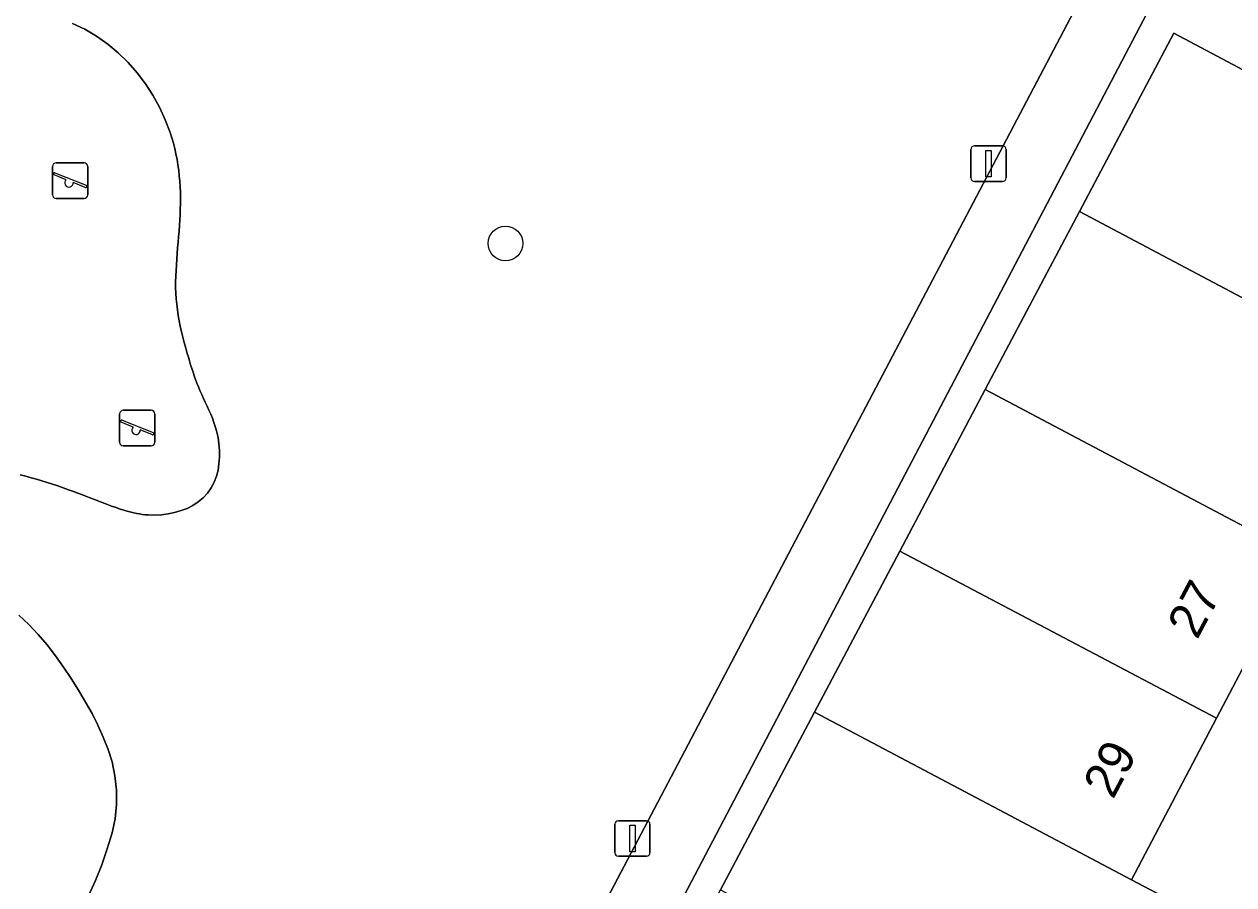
# Model space of a CAD drawing. Extents: x 160455 to 162082, y 388339 to 389736.
# Drawn here: x 160873.16 to 160907.21, y 389496.64 to 389520.87 of the extents above; entities that cross this region are included whole.
import ezdxf

# ---------------------------------------------------------------- set-up
doc = ezdxf.new("R2010")
doc.units = 0
for name, color, linetype in [('IMGEO_Boom', 7, 'Continuous'), ('IMGEO_Erf', 7, 'Continuous'), ('IMGEO_Gemengd_bos', 7, 'Continuous'), ('IMGEO_Lichtmast', 7, 'Continuous'), ('IMGEO_Oever', 7, 'Continuous'), ('IMGEO_Pand', 7, 'Continuous'), ('IMGEO_Pand_nummerreeks', 7, 'Continuous'), ('IMGEO_Speelvoorziening', 7, 'Continuous'), ('IMGEO_Terreindeel_zand', 7, 'Continuous'), ('IMGEO_Voetpad_open', 7, 'Continuous')]:
    doc.layers.add(name, color=color, linetype=linetype)

msp = doc.modelspace()

# ---------------------------------------------------------------- linework, layer by layer
at = {"layer": 'IMGEO_Boom'}
msp.add_circle((160886.705, 389514.695), 0.489, dxfattribs=at)
at = {"layer": 'IMGEO_Erf'}
for points in [[(160954.107, 389516.345), (160906.455, 389524.408), (160889.437, 389491.965), (160890.102, 389491.475), (160892.761, 389496.501), (160895.405, 389501.499), (160897.802, 389506.03), (160900.212, 389510.586), (160902.863, 389515.596), (160905.519, 389520.617), (160916.529, 389514.77)], [(160909.115, 389505.871), (160906.721, 389501.329), (160904.326, 389496.786), (160906.446, 389495.666), (160903.806, 389490.667), (160901.165, 389485.668), (160916.719, 389477.467)]]:
    msp.add_lwpolyline(points, dxfattribs=at)
at = {"layer": 'IMGEO_Gemengd_bos'}
for points in [[(160882.829, 389493.448), (160888.631, 389490.428), (160889.437, 389491.965), (160887.783, 389492.871), (160904.781, 389525.177), (160883.362, 389528.39), (160881.87, 389528.591), (160880.377, 389528.791), (160878.885, 389528.992), (160877.393, 389529.191), (160875.9, 389529.39), (160872.98, 389529.778)], [(160874.52, 389520.884), (160874.866, 389520.723), (160875.197, 389520.527), (160875.512, 389520.305), (160875.807, 389520.058), (160876.083, 389519.789), (160876.336, 389519.499), (160876.569, 389519.191), (160876.78, 389518.867), (160876.967, 389518.529), (160877.129, 389518.178), (160877.266, 389517.817), (160877.314, 389517.667), (160877.357, 389517.517), (160877.396, 389517.365), (160877.431, 389517.213), (160877.461, 389517.059), (160877.486, 389516.906), (160877.508, 389516.752), (160877.525, 389516.597), (160877.539, 389516.442), (160877.548, 389516.287), (160877.554, 389516.131), (160877.556, 389515.976), (160877.556, 389515.82), (160877.553, 389515.664), (160877.546, 389515.508), (160877.538, 389515.352), (160877.528, 389515.196), (160877.517, 389515.04), (160877.505, 389514.883), (160877.492, 389514.727), (160877.478, 389514.568), (160877.465, 389514.409), (160877.453, 389514.249), (160877.442, 389514.09), (160877.432, 389513.93), (160877.424, 389513.772), (160877.421, 389513.613), (160877.422, 389513.454), (160877.427, 389513.296), (160877.436, 389513.137), (160877.451, 389512.981), (160877.47, 389512.826), (160877.493, 389512.671), (160877.521, 389512.517), (160877.553, 389512.363), (160877.588, 389512.209), (160877.626, 389512.056), (160877.665, 389511.903), (160877.706, 389511.751), (160877.75, 389511.599), (160877.78, 389511.493), (160877.812, 389511.387), (160877.844, 389511.281), (160877.878, 389511.176), (160877.912, 389511.071), (160877.947, 389510.967), (160877.984, 389510.864), (160878.022, 389510.762), (160878.063, 389510.66), (160878.104, 389510.558), (160878.155, 389510.447), (160878.205, 389510.335), (160878.256, 389510.224), (160878.308, 389510.113), (160878.359, 389510.002), (160878.41, 389509.888), (160878.457, 389509.773), (160878.5, 389509.656), (160878.539, 389509.538), (160878.574, 389509.418), (160878.615, 389509.236), (160878.642, 389509.052), (160878.656, 389508.866), (160878.656, 389508.68), (160878.642, 389508.494), (160878.616, 389508.317), (160878.57, 389508.144), (160878.505, 389507.977), (160878.422, 389507.819), (160878.322, 389507.67), (160878.197, 389507.539), (160878.057, 389507.422), (160877.906, 389507.321), (160877.744, 389507.238), (160877.574, 389507.174), (160877.393, 389507.12), (160877.209, 389507.081), (160877.022, 389507.057), (160876.833, 389507.047), (160876.645, 389507.052), (160876.564, 389507.059), (160876.484, 389507.069), (160876.405, 389507.081), (160876.325, 389507.095), (160876.247, 389507.112), (160876.169, 389507.13), (160876.093, 389507.15), (160876.016, 389507.172), (160875.94, 389507.195), (160875.864, 389507.219), (160875.791, 389507.243), (160875.718, 389507.268), (160875.645, 389507.293), (160875.572, 389507.319), (160875.5, 389507.346), (160875.427, 389507.373), (160875.355, 389507.401), (160875.282, 389507.428), (160875.21, 389507.456), (160875.138, 389507.484), (160874.991, 389507.541), (160874.844, 389507.598), (160874.697, 389507.654), (160874.549, 389507.709), (160874.402, 389507.764), (160874.254, 389507.818), (160874.106, 389507.87), (160873.957, 389507.92), (160873.807, 389507.969), (160873.657, 389508.015), (160873.506, 389508.06), (160873.354, 389508.102), (160873.202, 389508.142), (160873.049, 389508.18)], [(160873.011, 389504.231), (160873.292, 389503.969), (160873.556, 389503.69), (160873.802, 389503.395), (160874.038, 389503.087), (160874.264, 389502.77), (160874.48, 389502.448), (160874.687, 389502.118), (160874.882, 389501.782), (160875.068, 389501.463), (160875.236, 389501.134), (160875.386, 389500.797), (160875.518, 389500.453), (160875.631, 389500.101), (160875.714, 389499.707), (160875.756, 389499.307), (160875.757, 389498.904), (160875.717, 389498.503), (160875.637, 389498.108), (160875.499, 389497.654), (160875.341, 389497.206), (160875.163, 389496.766), (160874.965, 389496.334)]]:
    msp.add_lwpolyline(points, dxfattribs=at)
at = {"layer": 'IMGEO_Lichtmast'}
for p, q in [((160899.908, 389517.44), (160900.698, 389517.44)), ((160900.698, 389517.44), (160899.908, 389517.44)), ((160899.808, 389516.54), (160899.808, 389517.34)), ((160899.808, 389517.34), (160899.808, 389516.54)), ((160900.798, 389517.34), (160900.798, 389516.54)), ((160900.798, 389516.54), (160900.798, 389517.34)), ((160900.698, 389516.44), (160899.908, 389516.44)), ((160899.908, 389516.44), (160900.698, 389516.44)), ((160889.783, 389497.547), (160889.783, 389498.347)), ((160889.783, 389498.347), (160889.783, 389497.547)), ((160889.883, 389498.447), (160890.673, 389498.447)), ((160890.673, 389498.447), (160889.883, 389498.447)), ((160890.773, 389498.347), (160890.773, 389497.547)), ((160890.773, 389497.547), (160890.773, 389498.347)), ((160890.673, 389497.447), (160889.883, 389497.447)), ((160889.883, 389497.447), (160890.673, 389497.447))]:
    msp.add_line(p, q, dxfattribs=at)
for points in [[(160900.228, 389517.315), (160900.378, 389517.315), (160900.378, 389516.565), (160900.228, 389516.565), (160900.228, 389517.315)], [(160890.203, 389498.322), (160890.353, 389498.322), (160890.353, 389497.572), (160890.203, 389497.572), (160890.203, 389498.322)]]:
    msp.add_lwpolyline(points, dxfattribs=at)
for centre, start, end in [((160899.908, 389517.34), 90, 180), ((160899.908, 389517.34), 90, 180), ((160900.698, 389517.34), 0, 90), ((160900.698, 389517.34), 360, 90), ((160899.908, 389516.54), 180, 270), ((160899.908, 389516.54), 180, 270), ((160900.698, 389516.54), 270, 0), ((160900.698, 389516.54), 270, 0), ((160889.883, 389498.347), 90, 180), ((160889.883, 389498.347), 90, 180), ((160890.673, 389498.347), 0, 90), ((160890.673, 389498.347), 360, 90), ((160889.883, 389497.547), 180, 270), ((160889.883, 389497.547), 180, 270), ((160890.673, 389497.547), 270, 0), ((160890.673, 389497.547), 270, 0)]:
    msp.add_arc(centre, 0.1, start, end, dxfattribs=at)
at = {"layer": 'IMGEO_Oever'}
msp.add_lwpolyline([(160874.965, 389496.334), (160875.163, 389496.766), (160875.341, 389497.206), (160875.499, 389497.654), (160875.637, 389498.108), (160875.717, 389498.503), (160875.757, 389498.904), (160875.756, 389499.307), (160875.714, 389499.707), (160875.631, 389500.101), (160875.518, 389500.453), (160875.386, 389500.797), (160875.236, 389501.134), (160875.068, 389501.463), (160874.882, 389501.782), (160874.687, 389502.118), (160874.48, 389502.448), (160874.264, 389502.77), (160874.038, 389503.087), (160873.802, 389503.395), (160873.556, 389503.69), (160873.292, 389503.969), (160873.011, 389504.231)], dxfattribs=at)
at = {"layer": 'IMGEO_Pand'}
for points in [[(160905.519, 389520.617), (160902.863, 389515.596), (160913.876, 389509.762), (160916.529, 389514.77)], [(160902.863, 389515.596), (160900.212, 389510.586), (160909.115, 389505.871), (160911.224, 389504.754), (160913.876, 389509.762)], [(160900.212, 389510.586), (160897.802, 389506.03), (160906.721, 389501.329), (160909.115, 389505.871)], [(160897.802, 389506.03), (160895.405, 389501.499), (160904.326, 389496.786), (160906.721, 389501.329)], [(160904.326, 389496.786), (160895.405, 389501.499), (160892.761, 389496.501), (160903.806, 389490.667), (160906.446, 389495.666)]]:
    msp.add_lwpolyline(points, close=True, dxfattribs=at)
at = {"layer": 'IMGEO_Speelvoorziening'}
for p, q in [((160873.956, 389516.061), (160873.956, 389516.861)), ((160873.956, 389516.861), (160873.956, 389516.061)), ((160874.056, 389516.961), (160874.846, 389516.961)), ((160874.846, 389516.961), (160874.056, 389516.961)), ((160874.946, 389516.861), (160874.946, 389516.061)), ((160874.946, 389516.061), (160874.946, 389516.861)), ((160874.339, 389516.489), (160874, 389516.626)), ((160874.025, 389516.686), (160874.901, 389516.333)), ((160874.877, 389516.273), (160874.537, 389516.41)), ((160874.846, 389515.961), (160874.056, 389515.961)), ((160874.056, 389515.961), (160874.846, 389515.961)), ((160875.846, 389509.098), (160875.846, 389509.898)), ((160875.846, 389509.898), (160875.846, 389509.098)), ((160875.946, 389509.998), (160876.736, 389509.998)), ((160876.736, 389509.998), (160875.946, 389509.998)), ((160876.836, 389509.898), (160876.836, 389509.098)), ((160876.836, 389509.098), (160876.836, 389509.898)), ((160876.229, 389509.526), (160875.89, 389509.663)), ((160875.915, 389509.723), (160876.791, 389509.37)), ((160876.767, 389509.31), (160876.427, 389509.447)), ((160876.736, 389508.998), (160875.946, 389508.998)), ((160875.946, 389508.998), (160876.736, 389508.998))]:
    msp.add_line(p, q, dxfattribs=at)
for centre, radius, start, end in [((160874.056, 389516.861), 0.1, 90, 180), ((160874.056, 389516.861), 0.1, 90, 180), ((160874.846, 389516.861), 0.1, 0, 90), ((160874.846, 389516.861), 0.1, 360, 90), ((160874.013, 389516.656), 0.0327, 68.078, 248.078), ((160874.418, 389516.399), 0.12, 130.9928, 5.1632), ((160874.056, 389516.061), 0.1, 180, 270), ((160874.056, 389516.061), 0.1, 180, 270), ((160874.846, 389516.061), 0.1, 270, 0), ((160874.846, 389516.061), 0.1, 270, 0), ((160874.889, 389516.303), 0.0327, 248.078, 68.078), ((160875.946, 389509.898), 0.1, 90, 180), ((160875.946, 389509.898), 0.1, 90, 180), ((160876.736, 389509.898), 0.1, 0, 90), ((160876.736, 389509.898), 0.1, 360, 90), ((160875.903, 389509.693), 0.0327, 68.078, 248.078), ((160876.308, 389509.436), 0.12, 130.9928, 5.1632), ((160876.779, 389509.34), 0.0327, 248.078, 68.078), ((160875.946, 389509.098), 0.1, 180, 270), ((160875.946, 389509.098), 0.1, 180, 270), ((160876.736, 389509.098), 0.1, 270, 0), ((160876.736, 389509.098), 0.1, 270, 0)]:
    msp.add_arc(centre, radius, start, end, dxfattribs=at)
at = {"layer": 'IMGEO_Terreindeel_zand'}
msp.add_lwpolyline([(160873.049, 389508.18), (160873.202, 389508.142), (160873.354, 389508.102), (160873.506, 389508.06), (160873.657, 389508.015), (160873.807, 389507.969), (160873.957, 389507.92), (160874.106, 389507.87), (160874.254, 389507.818), (160874.402, 389507.764), (160874.549, 389507.709), (160874.697, 389507.654), (160874.844, 389507.598), (160874.991, 389507.541), (160875.138, 389507.484), (160875.21, 389507.456), (160875.282, 389507.428), (160875.355, 389507.401), (160875.427, 389507.373), (160875.5, 389507.346), (160875.572, 389507.319), (160875.645, 389507.293), (160875.718, 389507.268), (160875.791, 389507.243), (160875.864, 389507.219), (160875.94, 389507.195), (160876.016, 389507.172), (160876.093, 389507.15), (160876.169, 389507.13), (160876.247, 389507.112), (160876.325, 389507.095), (160876.405, 389507.081), (160876.484, 389507.069), (160876.564, 389507.059), (160876.645, 389507.052), (160876.833, 389507.047), (160877.022, 389507.057), (160877.209, 389507.081), (160877.393, 389507.12), (160877.574, 389507.174), (160877.744, 389507.238), (160877.906, 389507.321), (160878.057, 389507.422), (160878.197, 389507.539), (160878.322, 389507.67), (160878.422, 389507.819), (160878.505, 389507.977), (160878.57, 389508.144), (160878.616, 389508.317), (160878.642, 389508.494), (160878.656, 389508.68), (160878.656, 389508.866), (160878.642, 389509.052), (160878.615, 389509.236), (160878.574, 389509.418), (160878.539, 389509.538), (160878.5, 389509.656), (160878.457, 389509.773), (160878.41, 389509.888), (160878.359, 389510.002), (160878.308, 389510.113), (160878.256, 389510.224), (160878.205, 389510.335), (160878.155, 389510.447), (160878.104, 389510.558), (160878.063, 389510.66), (160878.022, 389510.762), (160877.984, 389510.864), (160877.947, 389510.967), (160877.912, 389511.071), (160877.878, 389511.176), (160877.844, 389511.281), (160877.812, 389511.387), (160877.78, 389511.493), (160877.75, 389511.599), (160877.706, 389511.751), (160877.665, 389511.903), (160877.626, 389512.056), (160877.588, 389512.209), (160877.553, 389512.363), (160877.521, 389512.517), (160877.493, 389512.671), (160877.47, 389512.826), (160877.451, 389512.981), (160877.436, 389513.137), (160877.427, 389513.296), (160877.422, 389513.454), (160877.421, 389513.613), (160877.424, 389513.772), (160877.432, 389513.93), (160877.442, 389514.09), (160877.453, 389514.249), (160877.465, 389514.409), (160877.478, 389514.568), (160877.492, 389514.727), (160877.505, 389514.883), (160877.517, 389515.04), (160877.528, 389515.196), (160877.538, 389515.352), (160877.546, 389515.508), (160877.553, 389515.664), (160877.556, 389515.82), (160877.556, 389515.976), (160877.554, 389516.131), (160877.548, 389516.287), (160877.539, 389516.442), (160877.525, 389516.597), (160877.508, 389516.752), (160877.486, 389516.906), (160877.461, 389517.059), (160877.431, 389517.213), (160877.396, 389517.365), (160877.357, 389517.517), (160877.314, 389517.667), (160877.266, 389517.817), (160877.129, 389518.178), (160876.967, 389518.529), (160876.78, 389518.867), (160876.569, 389519.191), (160876.336, 389519.499), (160876.083, 389519.789), (160875.807, 389520.058), (160875.512, 389520.305), (160875.197, 389520.527), (160874.866, 389520.723), (160874.52, 389520.884)], dxfattribs=at)
at = {"layer": 'IMGEO_Voetpad_open'}
msp.add_lwpolyline([(160872.98, 389529.778), (160875.9, 389529.39), (160877.393, 389529.191), (160878.885, 389528.992), (160880.377, 389528.791), (160881.87, 389528.591), (160883.362, 389528.39), (160904.781, 389525.177), (160887.783, 389492.871), (160889.437, 389491.965), (160906.455, 389524.408), (160954.107, 389516.345)], dxfattribs=at)

# ---------------------------------------------------------------- texts
at = {"layer": 'IMGEO_Pand_nummerreeks'}
for s, rotation, p in [('27', 62.0112, (160906.177, 389503.521)), ('29', 62.0055, (160903.807, 389499.024))]:
    msp.add_text(s, height=1, rotation=rotation, dxfattribs=at).set_placement(p)

doc.saveas('drawing.dxf')
